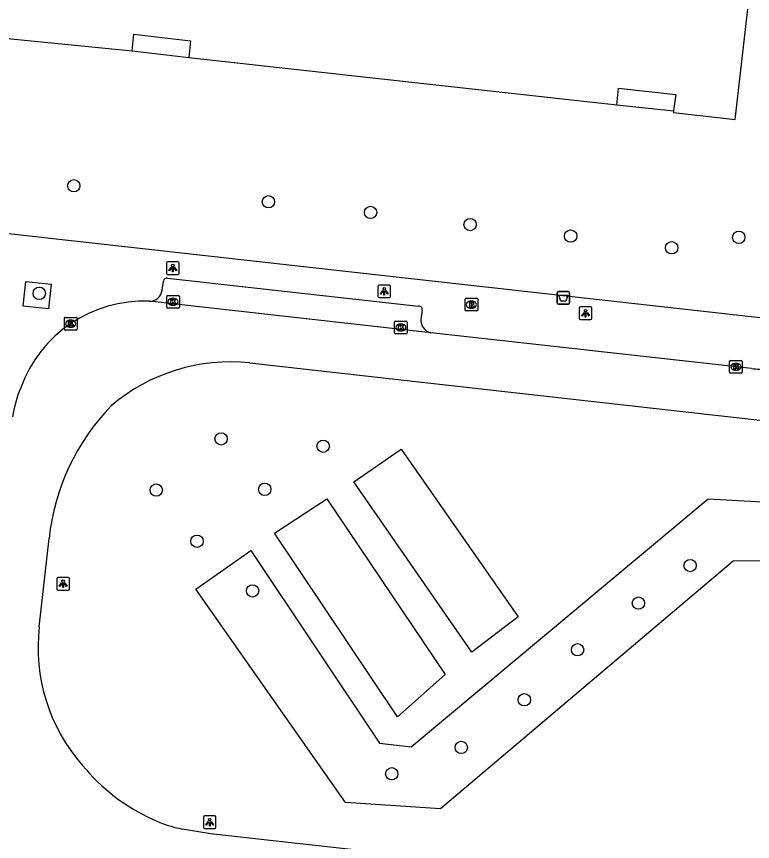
# Model space of a CAD drawing. Extents: x 161928 to 163055, y 386475 to 387428.
# Drawn here: x 162200.8 to 162259, y 386760 to 386825.3 of the extents above; entities that cross this region are included whole.
import ezdxf

# ---------------------------------------------------------------- set-up
doc = ezdxf.new("R2010")
doc.units = 0
for name, color, linetype in [('IMGEO_Afvalbak', 7, 'Continuous'), ('IMGEO_Boom', 7, 'Continuous'), ('IMGEO_Brandkraan', 7, 'Continuous'), ('IMGEO_Groenvoorziening', 7, 'Continuous'), ('IMGEO_Kolk', 7, 'Continuous'), ('IMGEO_Lichtpunt', 7, 'Continuous'), ('IMGEO_Pand', 7, 'Continuous'), ('IMGEO_Rijbaan_lokaal_gesloten', 7, 'Continuous'), ('IMGEO_Voetpad_open', 7, 'Continuous')]:
    doc.layers.add(name, color=color, linetype=linetype)

msp = doc.modelspace()

# ---------------------------------------------------------------- linework, layer by layer
at = {"layer": 'IMGEO_Afvalbak'}
for p, q in [((162243.561, 386802.62), (162243.561, 386803.42)), ((162243.561, 386803.42), (162243.561, 386802.62)), ((162243.661, 386803.52), (162244.451, 386803.52)), ((162244.451, 386803.52), (162243.661, 386803.52)), ((162244.551, 386803.42), (162244.551, 386802.62)), ((162244.551, 386802.62), (162244.551, 386803.42)), ((162244.451, 386802.52), (162243.661, 386802.52)), ((162243.661, 386802.52), (162244.451, 386802.52))]:
    msp.add_line(p, q, dxfattribs=at)
msp.add_lwpolyline([(162243.704, 386803.234), (162244.408, 386803.234), (162244.259, 386802.764), (162243.853, 386802.764), (162243.704, 386803.234)], dxfattribs=at)
for centre, start, end in [((162243.661, 386803.42), 90, 180), ((162243.661, 386803.42), 90, 180), ((162244.451, 386803.42), 0, 90), ((162244.451, 386803.42), 360, 90), ((162243.661, 386802.62), 180, 270), ((162243.661, 386802.62), 180, 270), ((162244.451, 386802.62), 270, 0), ((162244.451, 386802.62), 270, 0)]:
    msp.add_arc(centre, 0.1, start, end, dxfattribs=at)
at = {"layer": 'IMGEO_Boom'}
for centre in [(162205.3, 386811.895), (162220.708, 386810.626), (162228.789, 386809.787), (162236.674, 386808.827), (162244.632, 386807.913), (162257.94, 386807.812), (162252.63, 386806.983), (162202.566, 386803.376), (162216.957, 386791.847), (162225.04, 386791.266), (162211.827, 386787.792), (162220.411, 386787.854), (162215.052, 386783.737), (162254.086, 386781.818), (162219.446, 386779.812), (162250, 386778.838), (162245.178, 386775.148), (162240.963, 386771.186), (162235.975, 386767.41), (162230.47, 386765.326)]:
    msp.add_circle(centre, 0.489, dxfattribs=at)
at = {"layer": 'IMGEO_Brandkraan'}
for p, q in [((162236.272, 386802.056), (162236.272, 386802.908)), ((162236.347, 386802.982), (162237.199, 386802.982)), ((162236.76, 386802.762), (162236.785, 386802.762)), ((162237.273, 386802.908), (162237.273, 386802.056)), ((162237.199, 386801.982), (162236.347, 386801.982)), ((162236.783, 386802.202), (162236.758, 386802.202))]:
    msp.add_line(p, q, dxfattribs=at)
for points in [[(162236.272, 386802.056), (162236.272, 386802.908)], [(162236.347, 386802.982), (162237.199, 386802.982)], [(162236.62, 386802.682), (162236.62, 386802.282), (162236.833, 386802.282)], [(162236.851, 386802.682), (162236.62, 386802.682)], [(162237.273, 386802.908), (162237.273, 386802.056)], [(162237.199, 386801.982), (162236.347, 386801.982)], [(162236.799, 386802.601), (162236.745, 386802.601), (162236.745, 386802.525)], [(162236.745, 386802.525), (162236.798, 386802.525)], [(162236.807, 386802.449), (162236.745, 386802.449), (162236.745, 386802.368)], [(162236.745, 386802.368), (162236.807, 386802.368)]]:
    msp.add_lwpolyline(points, dxfattribs=at)
for centre, radius, start, end in [((162236.349, 386802.906), 0.0765, 91.55205, 178.44795), ((162236.349, 386802.906), 0.0765, 91.55205, 178.44795), ((162236.855, 386802.537), 0.145, 59.4692, 91.53667), ((162236.88, 386802.584), 0.0922, 285.51372, 58.15012), ((162237.197, 386802.906), 0.0765, 1.55205, 88.44795), ((162237.197, 386802.906), 0.0765, 1.55205, 88.44795), ((162236.349, 386802.058), 0.0765, 181.55205, 268.44795), ((162236.349, 386802.058), 0.0765, 181.55205, 268.44795), ((162236.8, 386802.563), 0.0379, 267.82845, 90.93552), ((162236.808, 386802.408), 0.0404, 269.87594, 90.50774), ((162236.839, 386802.533), 0.251, 268.66757, 293.53466), ((162236.885, 386802.392), 0.105, 301.31148, 78.98903), ((162237.197, 386802.058), 0.0765, 271.55205, 358.44795), ((162237.197, 386802.058), 0.0765, 271.55205, 358.44795)]:
    msp.add_arc(centre, radius, start, end, dxfattribs=at)
for centre, major_axis, ratio, start_param, end_param in [((162236.759, 386802.482), (-0.387, 0.002), 0.722429, 4.712389, 7.853982), ((162236.784, 386802.482), (-0.39, 0.002), 0.717154, 1.570796, 4.712389)]:
    msp.add_ellipse(centre, major_axis=major_axis, ratio=ratio, start_param=start_param, end_param=end_param, dxfattribs=at)
at = {"layer": 'IMGEO_Groenvoorziening'}
for points in [[(162209.906, 386822.57), (162214.402, 386822.053)], [(162248.285, 386818.306), (162252.785, 386817.831)], [(162240.485, 386777.756), (162236.814, 386774.958), (162227.457, 386788.451), (162231.227, 386791.046), (162240.485, 386777.756)], [(162274.709, 386771.504), (162270.834, 386768.555), (162260.488, 386782.185), (162257.503, 386782.161), (162234.335, 386762.537), (162226.797, 386763.062), (162214.958, 386779.955), (162219.304, 386783.014), (162229.508, 386767.761), (162232.019, 386767.459), (162255.519, 386787.093), (162263.12, 386786.668), (162274.709, 386771.504)], [(162234.702, 386773.174), (162230.925, 386769.831), (162221.197, 386784.381), (162225.337, 386787.112), (162234.702, 386773.174)]]:
    msp.add_lwpolyline(points, dxfattribs=at)
at = {"layer": 'IMGEO_Kolk'}
for p, q in [((162212.652, 386802.281), (162212.652, 386803.133)), ((162212.727, 386803.207), (162213.579, 386803.207)), ((162213.14, 386802.987), (162213.165, 386802.987)), ((162213.653, 386803.133), (162213.653, 386802.281)), ((162213.579, 386802.207), (162212.727, 386802.207)), ((162213.163, 386802.427), (162213.138, 386802.427)), ((162204.552, 386800.545), (162204.552, 386801.397)), ((162204.627, 386801.471), (162205.479, 386801.471)), ((162205.553, 386801.397), (162205.553, 386800.545)), ((162205.063, 386800.691), (162205.038, 386800.691)), ((162205.04, 386801.251), (162205.065, 386801.251)), ((162230.694, 386800.249), (162230.694, 386801.101)), ((162230.769, 386801.175), (162231.621, 386801.175)), ((162231.182, 386800.955), (162231.207, 386800.955)), ((162231.695, 386801.101), (162231.695, 386800.249)), ((162205.479, 386800.471), (162204.627, 386800.471)), ((162231.621, 386800.175), (162230.769, 386800.175)), ((162231.205, 386800.395), (162231.18, 386800.395)), ((162257.291, 386798.058), (162258.143, 386798.058)), ((162257.216, 386797.132), (162257.216, 386797.984)), ((162257.704, 386797.838), (162257.729, 386797.838)), ((162258.217, 386797.984), (162258.217, 386797.132)), ((162258.143, 386797.058), (162257.291, 386797.058)), ((162257.727, 386797.278), (162257.702, 386797.278))]:
    msp.add_line(p, q, dxfattribs=at)
for points in [[(162212.652, 386802.281), (162212.652, 386803.133)], [(162212.727, 386803.207), (162213.579, 386803.207)], [(162212.973, 386802.907), (162213.096, 386802.907), (162213.096, 386802.756), (162213.226, 386802.907), (162213.39, 386802.907), (162213.244, 386802.756), (162213.397, 386802.507), (162213.245, 386802.507), (162213.16, 386802.671), (162213.096, 386802.604), (162213.096, 386802.507), (162212.973, 386802.507), (162212.973, 386802.907)], [(162213.653, 386803.133), (162213.653, 386802.281)], [(162213.579, 386802.207), (162212.727, 386802.207)], [(162204.552, 386800.545), (162204.552, 386801.397)], [(162204.627, 386801.471), (162205.479, 386801.471)], [(162205.553, 386801.397), (162205.553, 386800.545)], [(162204.873, 386801.171), (162204.996, 386801.171), (162204.996, 386801.02), (162205.126, 386801.171), (162205.29, 386801.171), (162205.144, 386801.02), (162205.297, 386800.771), (162205.145, 386800.771), (162205.06, 386800.935), (162204.996, 386800.868), (162204.996, 386800.771), (162204.873, 386800.771), (162204.873, 386801.171)], [(162230.694, 386800.249), (162230.694, 386801.101)], [(162230.769, 386801.175), (162231.621, 386801.175)], [(162231.015, 386800.875), (162231.138, 386800.875), (162231.138, 386800.724), (162231.268, 386800.875), (162231.432, 386800.875), (162231.286, 386800.724), (162231.439, 386800.475), (162231.287, 386800.475), (162231.202, 386800.639), (162231.138, 386800.572), (162231.138, 386800.475), (162231.015, 386800.475), (162231.015, 386800.875)], [(162231.695, 386801.101), (162231.695, 386800.249)], [(162205.479, 386800.471), (162204.627, 386800.471)], [(162231.621, 386800.175), (162230.769, 386800.175)], [(162257.291, 386798.058), (162258.143, 386798.058)], [(162257.216, 386797.132), (162257.216, 386797.984)], [(162257.537, 386797.758), (162257.66, 386797.758), (162257.66, 386797.607), (162257.79, 386797.758), (162257.954, 386797.758), (162257.808, 386797.607), (162257.961, 386797.358), (162257.809, 386797.358), (162257.724, 386797.522), (162257.66, 386797.455), (162257.66, 386797.358), (162257.537, 386797.358), (162257.537, 386797.758)], [(162258.217, 386797.984), (162258.217, 386797.132)], [(162258.143, 386797.058), (162257.291, 386797.058)]]:
    msp.add_lwpolyline(points, dxfattribs=at)
for centre, start, end in [((162212.729, 386803.131), 91.55205, 178.44795), ((162212.729, 386803.131), 91.55205, 178.44795), ((162213.577, 386803.131), 1.55205, 88.44795), ((162213.577, 386803.131), 1.55205, 88.44795), ((162212.729, 386802.283), 181.55205, 268.44795), ((162212.729, 386802.283), 181.55205, 268.44795), ((162213.577, 386802.283), 271.55205, 358.44795), ((162213.577, 386802.283), 271.55205, 358.44795), ((162204.629, 386801.395), 91.55205, 178.44795), ((162204.629, 386801.395), 91.55205, 178.44795), ((162205.477, 386801.395), 1.55205, 88.44795), ((162205.477, 386801.395), 1.55205, 88.44795), ((162230.771, 386801.099), 91.55205, 178.44795), ((162230.771, 386801.099), 91.55205, 178.44795), ((162231.619, 386801.099), 1.55205, 88.44795), ((162231.619, 386801.099), 1.55205, 88.44795), ((162204.629, 386800.547), 181.55205, 268.44795), ((162204.629, 386800.547), 181.55205, 268.44795), ((162205.477, 386800.547), 271.55205, 358.44795), ((162205.477, 386800.547), 271.55205, 358.44795), ((162230.771, 386800.251), 181.55205, 268.44795), ((162230.771, 386800.251), 181.55205, 268.44795), ((162231.619, 386800.251), 271.55205, 358.44795), ((162231.619, 386800.251), 271.55205, 358.44795), ((162257.293, 386797.982), 91.55205, 178.44795), ((162257.293, 386797.982), 91.55205, 178.44795), ((162258.141, 386797.982), 1.55205, 88.44795), ((162258.141, 386797.982), 1.55205, 88.44795), ((162257.293, 386797.134), 181.55205, 268.44795), ((162257.293, 386797.134), 181.55205, 268.44795), ((162258.141, 386797.134), 271.55205, 358.44795), ((162258.141, 386797.134), 271.55205, 358.44795)]:
    msp.add_arc(centre, 0.0765, start, end, dxfattribs=at)
for centre, major_axis, ratio, start_param, end_param in [((162213.139, 386802.707), (-0.387, 0.002), 0.722429, 4.712389, 7.853982), ((162213.164, 386802.707), (-0.39, 0.002), 0.717154, 1.570796, 4.712389), ((162205.039, 386800.971), (-0.387, 0.002), 0.722429, 4.712389, 7.853982), ((162205.064, 386800.971), (-0.39, 0.002), 0.717154, 1.570796, 4.712389), ((162231.181, 386800.675), (-0.387, 0.002), 0.722429, 4.712389, 7.853982), ((162231.206, 386800.675), (-0.39, 0.002), 0.717154, 1.570796, 4.712389), ((162257.703, 386797.558), (-0.387, 0.002), 0.722429, 4.712389, 7.853982), ((162257.728, 386797.558), (-0.39, 0.002), 0.717154, 1.570796, 4.712389)]:
    msp.add_ellipse(centre, major_axis=major_axis, ratio=ratio, start_param=start_param, end_param=end_param, dxfattribs=at)
at = {"layer": 'IMGEO_Lichtpunt'}
for p, q in [((162213.539, 386805.877), (162212.731, 386805.877)), ((162213.539, 386805.877), (162212.731, 386805.877)), ((162212.637, 386805.782), (162212.637, 386804.975)), ((162212.637, 386805.782), (162212.637, 386804.975)), ((162213.633, 386804.975), (162213.633, 386805.782)), ((162213.633, 386804.975), (162213.633, 386805.782)), ((162212.731, 386804.881), (162213.539, 386804.881)), ((162212.731, 386804.881), (162213.539, 386804.881)), ((162229.378, 386803.938), (162229.378, 386803.131)), ((162229.378, 386803.938), (162229.378, 386803.131)), ((162230.28, 386804.033), (162229.472, 386804.033)), ((162230.28, 386804.033), (162229.472, 386804.033)), ((162230.374, 386803.131), (162230.374, 386803.938)), ((162230.374, 386803.131), (162230.374, 386803.938)), ((162229.472, 386803.037), (162230.28, 386803.037)), ((162229.472, 386803.037), (162230.28, 386803.037)), ((162245.315, 386802.207), (162245.315, 386801.4)), ((162245.315, 386802.207), (162245.315, 386801.4)), ((162246.217, 386802.302), (162245.409, 386802.302)), ((162246.217, 386802.302), (162245.409, 386802.302)), ((162246.311, 386801.4), (162246.311, 386802.207)), ((162246.311, 386801.4), (162246.311, 386802.207)), ((162245.409, 386801.306), (162246.217, 386801.306)), ((162245.409, 386801.306), (162246.217, 386801.306)), ((162203.957, 386780.777), (162203.957, 386779.97)), ((162203.957, 386780.777), (162203.957, 386779.97)), ((162204.859, 386780.872), (162204.051, 386780.872)), ((162204.859, 386780.872), (162204.051, 386780.872)), ((162204.953, 386779.97), (162204.953, 386780.777)), ((162204.953, 386779.97), (162204.953, 386780.777)), ((162204.051, 386779.876), (162204.859, 386779.876)), ((162204.051, 386779.876), (162204.859, 386779.876)), ((162215.558, 386761.887), (162215.558, 386761.08)), ((162215.558, 386761.887), (162215.558, 386761.08)), ((162216.46, 386761.982), (162215.652, 386761.982)), ((162216.46, 386761.982), (162215.652, 386761.982)), ((162216.554, 386761.08), (162216.554, 386761.887)), ((162216.554, 386761.08), (162216.554, 386761.887)), ((162215.652, 386760.986), (162216.46, 386760.986)), ((162215.652, 386760.986), (162216.46, 386760.986))]:
    msp.add_line(p, q, dxfattribs=at)
for points in [[(162213.011, 386805.446), (162213.05, 386805.418), (162212.862, 386805.156), (162212.824, 386805.183), (162213.011, 386805.446)], [(162213.113, 386805.398), (162213.16, 386805.398), (162213.16, 386805.076), (162213.113, 386805.076), (162213.113, 386805.398)], [(162213.223, 386805.418), (162213.261, 386805.445), (162213.448, 386805.183), (162213.409, 386805.155), (162213.223, 386805.418)], [(162229.752, 386803.602), (162229.791, 386803.574), (162229.603, 386803.312), (162229.565, 386803.339), (162229.752, 386803.602)], [(162229.854, 386803.554), (162229.901, 386803.554), (162229.901, 386803.232), (162229.854, 386803.232), (162229.854, 386803.554)], [(162229.964, 386803.574), (162230.002, 386803.601), (162230.189, 386803.339), (162230.15, 386803.311), (162229.964, 386803.574)], [(162245.689, 386801.871), (162245.728, 386801.843), (162245.54, 386801.581), (162245.502, 386801.608), (162245.689, 386801.871)], [(162245.791, 386801.823), (162245.838, 386801.823), (162245.838, 386801.501), (162245.791, 386801.501), (162245.791, 386801.823)], [(162245.901, 386801.843), (162245.939, 386801.87), (162246.126, 386801.608), (162246.087, 386801.58), (162245.901, 386801.843)], [(162204.331, 386780.441), (162204.37, 386780.413), (162204.182, 386780.151), (162204.144, 386780.178), (162204.331, 386780.441)], [(162204.433, 386780.393), (162204.48, 386780.393), (162204.48, 386780.071), (162204.433, 386780.071), (162204.433, 386780.393)], [(162204.543, 386780.413), (162204.581, 386780.44), (162204.768, 386780.178), (162204.729, 386780.15), (162204.543, 386780.413)], [(162215.932, 386761.551), (162215.971, 386761.523), (162215.783, 386761.261), (162215.745, 386761.288), (162215.932, 386761.551)], [(162216.034, 386761.503), (162216.081, 386761.503), (162216.081, 386761.181), (162216.034, 386761.181), (162216.034, 386761.503)], [(162216.144, 386761.523), (162216.182, 386761.55), (162216.369, 386761.288), (162216.33, 386761.26), (162216.144, 386761.523)]]:
    msp.add_lwpolyline(points, dxfattribs=at)
for centre in [(162213.136, 386805.58), (162229.877, 386803.736), (162245.814, 386802.005), (162204.456, 386780.575), (162216.057, 386761.685)]:
    msp.add_circle(centre, 0.0994, dxfattribs=at)
for centre, start, end in [((162212.731, 386805.782), 90, 180), ((162212.731, 386805.782), 90, 180), ((162213.539, 386805.782), 0, 90), ((162213.539, 386805.782), 0, 90), ((162212.731, 386804.975), 180, 270), ((162212.731, 386804.975), 180, 270), ((162213.539, 386804.975), 270, 0), ((162213.539, 386804.975), 270, 360), ((162229.472, 386803.938), 90, 180), ((162229.472, 386803.938), 90, 180), ((162230.28, 386803.938), 0, 90), ((162230.28, 386803.938), 0, 90), ((162229.472, 386803.131), 180, 270), ((162229.472, 386803.131), 180, 270), ((162230.28, 386803.131), 270, 0), ((162230.28, 386803.131), 270, 360), ((162245.409, 386802.207), 90, 180), ((162245.409, 386802.207), 90, 180), ((162246.217, 386802.207), 0, 90), ((162246.217, 386802.207), 0, 90), ((162245.409, 386801.4), 180, 270), ((162245.409, 386801.4), 180, 270), ((162246.217, 386801.4), 270, 0), ((162246.217, 386801.4), 270, 360), ((162204.051, 386780.777), 90, 180), ((162204.051, 386780.777), 90, 180), ((162204.859, 386780.777), 0, 90), ((162204.859, 386780.777), 0, 90), ((162204.051, 386779.97), 180, 270), ((162204.051, 386779.97), 180, 270), ((162204.859, 386779.97), 270, 0), ((162204.859, 386779.97), 270, 360), ((162215.652, 386761.887), 90, 180), ((162215.652, 386761.887), 90, 180), ((162216.46, 386761.887), 0, 90), ((162216.46, 386761.887), 0, 90), ((162215.652, 386761.08), 180, 270), ((162215.652, 386761.08), 180, 270), ((162216.46, 386761.08), 270, 0), ((162216.46, 386761.08), 270, 360)]:
    msp.add_arc(centre, 0.0946, start, end, dxfattribs=at)
at = {"layer": 'IMGEO_Pand'}
for points in [[(162204.666, 386834.631), (162201.901, 386835.039), (162200.816, 386835.147), (162199.517, 386823.609), (162209.906, 386822.57)], [(162252.785, 386817.831), (162252.768, 386817.692), (162257.663, 386817.153), (162258.965, 386828.689), (162257.887, 386828.816), (162257.875, 386828.716)], [(162209.906, 386822.57), (162210.039, 386823.904), (162214.55, 386823.385), (162214.402, 386822.053)], [(162214.402, 386822.053), (162248.285, 386818.306)], [(162248.285, 386818.306), (162248.432, 386819.638), (162252.947, 386819.135), (162252.785, 386817.831)]]:
    msp.add_lwpolyline(points, dxfattribs=at)
at = {"layer": 'IMGEO_Rijbaan_lokaal_gesloten'}
for points in [[(162233.573, 386800.249), (162211.268, 386802.756)], [(162258.951, 386797.42), (162233.573, 386800.249)], [(162219.244, 386797.868), (162258.442, 386793.46), (162272.994, 386791.795)], [(162202.564, 386776.972), (162203.339, 386783.948)], [(162216.114, 386760.569), (162213.913, 386760.939)], [(162268.884, 386754.688), (162216.114, 386760.569)]]:
    msp.add_lwpolyline(points, dxfattribs=at)
for centre, radius, start, end in [((162210.894, 386792.343), 10.42, 87.94069, 160.08698), ((162217.696, 386783.439), 14.512, 83.87623, 130.54761), ((162260.491, 386810.361), 13.032, 263.21428, 268.71245), ((162209.687, 386792.224), 9.34, 156.8799, 171.64249), ((162220.993, 386782.096), 17.75, 135.82358, 174.01209), ((162216.5, 386775.292), 14.036, 173.12587, 221.50076), ((162217.787, 386775.604), 15.22, 219.16863, 245.75906), ((162215.89, 386770.883), 10.139, 244.57871, 258.75416)]:
    msp.add_arc(centre, radius, start, end, dxfattribs=at)
at = {"layer": 'IMGEO_Voetpad_open'}
for points in [[(162262.146, 386801.143), (162259.387, 386801.461), (162197.044, 386808.424)], [(162212.712, 386804.59), (162232.593, 386802.354)], [(162203.507, 386804.111), (162203.284, 386802.151), (162201.279, 386802.364), (162201.514, 386804.326), (162203.507, 386804.111)], [(162212.29, 386803.633), (162212.393, 386804.338)], [(162232.87, 386802.041), (162232.782, 386801.325)]]:
    msp.add_lwpolyline(points, dxfattribs=at)
for centre, radius, start, end in [((162212.703, 386804.273), 0.317, 88.43961, 168.17565), ((162211.325, 386803.724), 0.97, 266.64463, 354.62256), ((162232.627, 386802.105), 0.251, 345.1735, 97.84313), ((162233.779, 386801.229), 1.002, 174.51613, 258.12532)]:
    msp.add_arc(centre, radius, start, end, dxfattribs=at)

doc.saveas('drawing.dxf')
